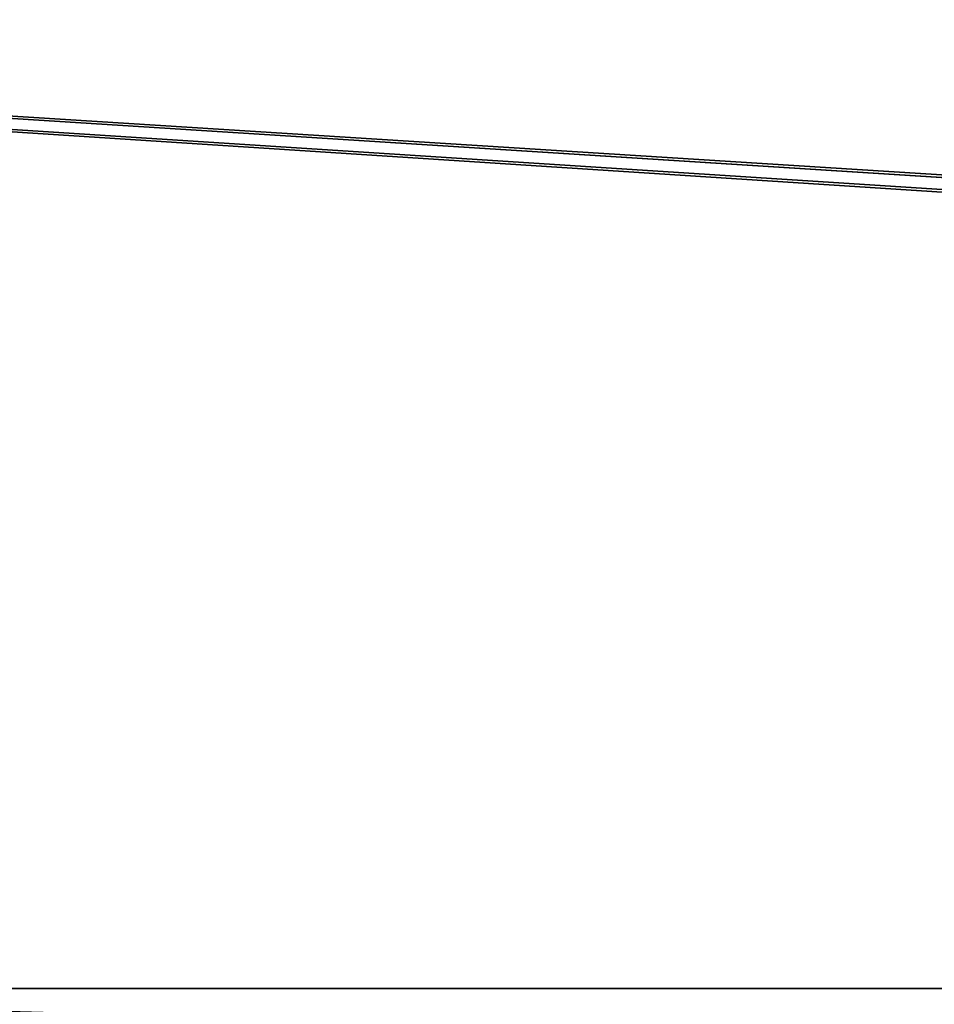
# Model space of a CAD drawing. Header units: millimetres. Extents: x -603 to 3703, y -120 to 249.
# Tile 971 of 1056: x 2816 to 2843, y 23 to 52. Entities that reach past the tile are written whole.
import ezdxf

# ---------------------------------------------------------------- set-up
doc = ezdxf.new("R2010")
doc.units = ezdxf.units.MM
doc.layers.add('151', color=7, linetype='Continuous', true_color=0xffffff)

# ---------------------------------------------------------------- blocks, each defined once
blk = doc.blocks.new('UG_SURFACE_003')
at = {"layer": '151', "color": 252, "linetype": 'Continuous', "lineweight": 35}
for points in [[(3702.5, -30, 2213), (3702.5, 229.8, 2213), (2297.5, 229.8, 2213), (2297.5, -30, 2213)], [(2447.5, -30, 2063), (2447.5, 229.8, 2063), (3552.5, 229.8, 2063), (3552.5, -30, 2063)]]:
    blk.add_3dface(points, dxfattribs=at)
blk = doc.blocks.new('UG_SURFACE_205')
at = {"layer": '151', "color": 7, "linetype": 'Continuous', "lineweight": 35}
for points in [[(3496.15, 10.45, 2004.65), (3496.15, 228.45, 2004.65), (2503.85, 228.45, 2004.65), (2503.85, 10.45, 2004.65)], [(2504, 10.45, 2004.5), (2504, 228.45, 2004.5), (3496, 228.45, 2004.5), (3496, 10.45, 2004.5)]]:
    blk.add_3dface(points, dxfattribs=at)
blk = doc.blocks.new('UG_SURFACE_206')
at = {"layer": '151', "color": 41, "linetype": 'Continuous', "lineweight": 35}
for points in [[(3496.15, 228.45, 2004.65), (3496.15, 10.45, 2004.65), (2503.85, 10.45, 2004.65), (2503.85, 228.45, 2004.65)], [(3510, 18.3, 2018.5), (3510, 70.3, 2018.5), (2490, 70.3, 2018.5), (2490, 18.3, 2018.5)]]:
    blk.add_3dface(points, dxfattribs=at)
blk = doc.blocks.new('UG_SURFACE_221')
at = {"layer": '151', "color": 252, "linetype": 'Continuous', "lineweight": 35}
for points in [[(2488.5, 69.8, 2021), (3223.033, 23.101, 2021), (3225.533, 23.101, 2021)], [(2488.5, 69.8, 2021), (3211.633, 23.101, 2021), (3223.033, 23.101, 2021)], [(3225.533, 23.101, 2021), (3443.8, 23.101, 2021), (2488.5, 69.8, 2021)], [(2488.5, 69.8, 2021), (3209.133, 23.101, 2021), (3211.633, 23.101, 2021)], [(2790.867, 23.101, 2021), (3209.133, 23.101, 2021), (2488.5, 69.8, 2021)], [(3511.5, 69.8, 2021), (2488.5, 69.8, 2021), (3443.8, 23.101, 2021), (3446.3, 23.101, 2021)], [(2488.5, 69.8, 2019.5), (3211.633, 23.101, 2019.5), (3209.133, 23.101, 2019.5)], [(2488.5, 69.8, 2019.5), (3223.033, 23.101, 2019.5), (3211.633, 23.101, 2019.5)], [(3209.133, 23.101, 2019.5), (2790.867, 23.101, 2019.5), (2488.5, 69.8, 2019.5)], [(2488.5, 69.8, 2019.5), (3457.7, 23.101, 2019.5), (3446.3, 23.101, 2019.5)], [(2488.5, 69.8, 2019.5), (3443.8, 23.101, 2019.5), (3225.533, 23.101, 2019.5)], [(3225.533, 23.101, 2019.5), (3223.033, 23.101, 2019.5), (2488.5, 69.8, 2019.5)], [(2488.5, 69.8, 2019.5), (3511.5, 69.8, 2019.5), (3460.2, 23.101, 2019.5), (3457.7, 23.101, 2019.5)], [(3446.3, 23.101, 2019.5), (3443.8, 23.101, 2019.5), (2488.5, 69.8, 2019.5)], [(2790.867, 23.101, 2021), (2790.867, 18.38, 2021), (3209.133, 18.38, 2021), (3209.133, 23.101, 2021)], [(2790.867, 23.101, 2019.5), (2957.673, 18.38, 2019.5), (2873.02, 18.38, 2019.5)], [(2790.867, 23.101, 2019.5), (3209.133, 23.101, 2019.5), (3042.327, 18.38, 2019.5), (2957.673, 18.38, 2019.5)], [(2873.02, 18.38, 2019.5), (2790.867, 18.38, 2019.5), (2790.867, 23.101, 2019.5)]]:
    blk.add_3dface(points, dxfattribs=at)
blk = doc.blocks.new('UG_SURFACE_230')
at = {"layer": '151', "color": 252, "linetype": 'Continuous', "lineweight": 35}
for points in [[(2486, -46.92, 2022.5), (3514, -46.92, 2022.5), (3514, 62.92, 2022.5), (2486, 62.92, 2022.5)], [(2487.5, -46.92, 2021), (2487.5, 62.92, 2021), (3512.5, 62.92, 2021), (3512.5, -46.92, 2021)]]:
    blk.add_3dface(points, dxfattribs=at)

msp = doc.modelspace()

# ---------------------------------------------------------------- block references
at = {"layer": '151', "color": 252, "linetype": 'Continuous', "lineweight": -3, "true_color": 0x939598}
for name in ['UG_SURFACE_205', 'UG_SURFACE_003', 'UG_SURFACE_206', 'UG_SURFACE_230', 'UG_SURFACE_221']:
    msp.add_blockref(name, (0, 0), dxfattribs=at)

doc.saveas('drawing.dxf')
